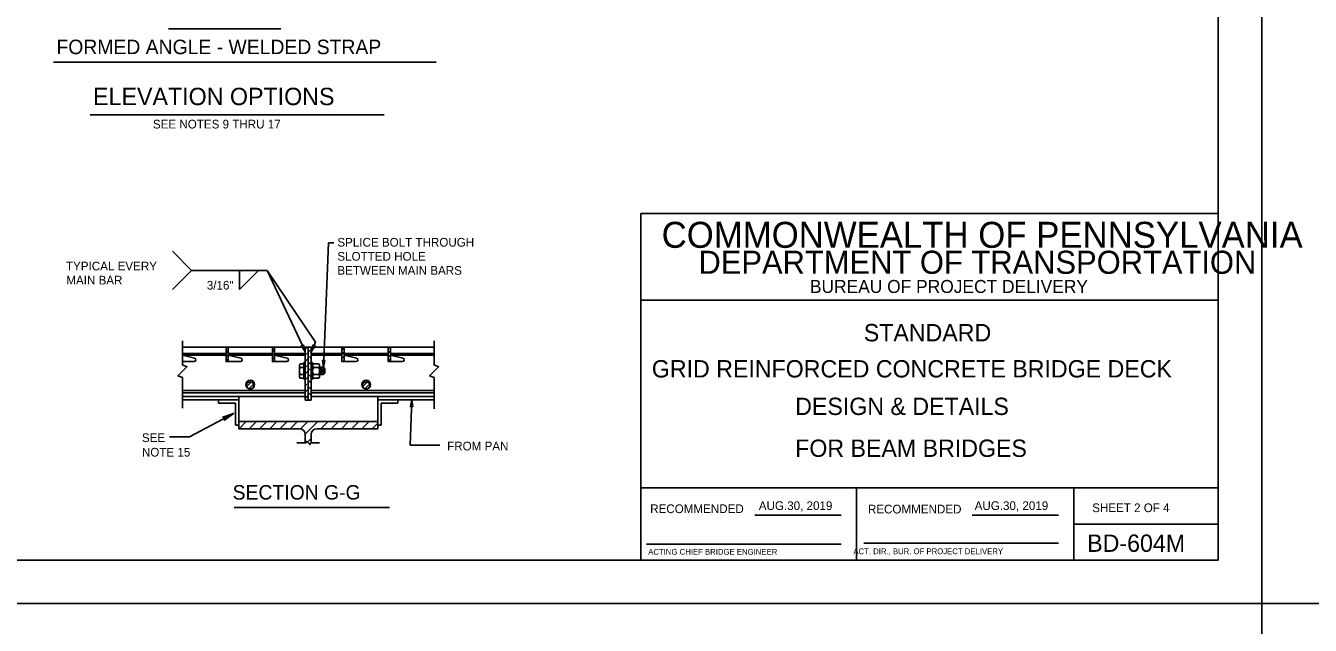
# Model space of a CAD drawing. Extents: x -24512 to -22484, y 4569 to 6351.
# Drawn here: x -23765.7 to -23322, y 5155.5 to 5362.6 of the extents above; entities that cross this region are included whole.
import ezdxf

# ---------------------------------------------------------------- set-up
doc = ezdxf.new("R2010")
doc.units = 0
for name, color, linetype in [('10', 7, 'Continuous'), ('2', 7, 'Continuous'), ('3', 7, 'Continuous'), ('4', 7, 'Continuous'), ('5', 7, 'Continuous'), ('9', 7, 'Continuous'), ('PLT-BNDY', 7, 'Continuous')]:
    doc.layers.add(name, color=color, linetype=linetype)

# ---------------------------------------------------------------- blocks, each defined once
blk = doc.blocks.new('SYM036')
at = {"layer": '3'}
for p, q in [((89.35625, 63.69525), (89.860375, 64.19925)), ((90.069125, 63.69525), (90.573125, 64.19925)), ((90.781875, 63.69525), (91.285875, 64.19925)), ((91.49475, 63.69525), (91.99875, 64.19925)), ((92.2075, 63.69525), (92.7115, 64.19925)), ((92.920375, 63.69525), (93.424375, 64.19925)), ((93.628875, 63.691), (94.137125, 64.19925)), ((93.972625, 63.321875), (94.85, 64.19925)), ((95.05875, 63.69525), (95.56275, 64.19925)), ((95.7715, 63.69525), (96.275625, 64.19925)), ((96.484375, 63.69525), (96.988375, 64.19925)), ((97.197125, 63.69525), (97.70125, 64.19925)), ((97.91, 63.69525), (98.414, 64.19925)), ((98.62275, 63.69525), (99.014, 64.0865)), ((94.121125, 62.757625), (94.377, 63.013375))]:
    blk.add_line(p, q, dxfattribs=at)
blk = doc.blocks.new('SYM037')
at = {"layer": '3'}
for p, q in [((73.363875, 24.148125), (73.16225, 24.34975)), ((73.363875, 23.7205), (73.16225, 23.922125)), ((73.363875, 23.29275), (73.16225, 23.494375)), ((73.363875, 22.865125), (73.16225, 23.06675)), ((73.363875, 22.437375), (73.16225, 22.639)), ((73.363875, 22.00975), (73.16225, 22.211375)), ((73.363875, 21.582), (73.16225, 21.783625)), ((73.363875, 21.154375), (73.16225, 21.356))]:
    blk.add_line(p, q, dxfattribs=at)
blk = doc.blocks.new('SYM038')
at = {"layer": '3'}
for p, q in [((63.193375, 24.416625), (63.299125, 24.522375)), ((63.193375, 24.1315), (63.3445, 24.282625)), ((63.193375, 23.846375), (63.3445, 23.9975)), ((63.193375, 23.56125), (63.3445, 23.712375))]:
    blk.add_line(p, q, dxfattribs=at)
blk = doc.blocks.new('SYM039')
at = {"layer": '3'}
for p, q in [((66.419125, 24.506), (66.4355, 24.522375)), ((66.419125, 24.220875), (66.570375, 24.372125)), ((66.419125, 23.93575), (66.570375, 24.087)), ((66.419125, 23.650625), (66.570375, 23.801875)), ((66.567875, 23.514375), (66.570375, 23.51675))]:
    blk.add_line(p, q, dxfattribs=at)
blk = doc.blocks.new('SYM040')
at = {"layer": '3'}
for p, q in [((69.644875, 24.310375), (69.796125, 24.4615)), ((69.644875, 24.02525), (69.796125, 24.176375)), ((69.644875, 23.740125), (69.796125, 23.89125)), ((69.70425, 23.514375), (69.796125, 23.60625))]:
    blk.add_line(p, q, dxfattribs=at)
blk = doc.blocks.new('SYM041')
at = {"layer": '3'}
for p, q in [((72.87075, 24.39975), (72.993375, 24.522375)), ((72.87075, 24.114625), (73.021875, 24.265875)), ((72.87075, 23.8295), (73.021875, 23.98075)), ((72.87075, 23.544375), (73.021875, 23.695625))]:
    blk.add_line(p, q, dxfattribs=at)
blk = doc.blocks.new('SYM042')
at = {"layer": '3'}
for p, q in [((68.006875, 24.383), (68.14625, 24.522375)), ((68.006875, 23.95525), (68.2085, 24.156875)), ((68.006875, 23.527625), (68.2085, 23.72925)), ((68.006875, 23.099875), (68.2085, 23.3015)), ((68.006875, 22.67225), (68.2085, 22.873875)), ((68.006875, 22.244625), (68.2085, 22.446125)), ((68.006875, 21.816875), (68.2085, 22.0185)), ((68.006875, 21.38925), (68.2085, 21.59075)), ((68.14025, 21.095), (68.2085, 21.163125))]:
    blk.add_line(p, q, dxfattribs=at)
blk = doc.blocks.new('SYM043')
at = {"layer": '3'}
for p, q in [((71.0975, 21.771125), (71.421875, 22.095625)), ((71.237875, 21.6265), (71.566625, 21.95525))]:
    blk.add_line(p, q, dxfattribs=at)

msp = doc.modelspace()

# ---------------------------------------------------------------- linework, layer by layer
at = {"layer": '10'}
for p, q in [((-23756.1, 5349.96), (-23623.89, 5349.96)), ((-23641.92, 5331.87), (-23743.42, 5331.87)), ((-23693.73, 5196.22), (-23640.02, 5196.22))]:
    msp.add_line(p, q, dxfattribs=at)
for points in [[(-23632.67, 5231.16), (-23632.5, 5231.24), (-23632.28, 5233.46), (-23632.67, 5231.16), (-23632.78, 5231.05), (-23632.28, 5233.46), (-23632.27, 5231.23), (-23632.1, 5231.15), (-23632.28, 5233.46), (-23632, 5231.02), (-23632.1, 5231.15)], [(-23697.38, 5227.38), (-23697.13, 5227.21), (-23693.9, 5228.7), (-23697.38, 5227.38), (-23697.62, 5227.43), (-23693.9, 5228.7), (-23696.95, 5226.88), (-23696.94, 5226.58), (-23693.9, 5228.7), (-23697.04, 5226.33), (-23696.94, 5226.58)]]:
    msp.add_lwpolyline(points, dxfattribs=at)
at = {"layer": '2'}
for p, q in [((-23353.75, 5740.63), (-23353.75, 5178.04)), ((-23353.75, 5297.74), (-23553.25, 5297.74)), ((-23553.25, 5297.74), (-23553.25, 5178.04)), ((-23353.75, 5267.82), (-23553.25, 5267.82)), ((-23353.75, 5202.98), (-23553.25, 5202.98)), ((-23478.75, 5178.04), (-23478.75, 5203.04)), ((-23403.63, 5202.98), (-23403.63, 5178.04)), ((-23513.79, 5193.54), (-23484.02, 5193.54)), ((-23438.79, 5193.54), (-23408.88, 5193.54)), ((-23403.63, 5190.51), (-23353.75, 5190.51)), ((-23551.25, 5183.54), (-23484.02, 5183.54)), ((-23476.13, 5183.92), (-23408.88, 5183.92)), ((-23353.75, 5178.04), (-24137.79, 5178.04)), ((-23553.25, 5178.04), (-23353.75, 5178.04))]:
    msp.add_line(p, q, dxfattribs=at)
at = {"layer": '4'}
for p, q in [((-23711.58, 5251.61), (-23696.48, 5251.61)), ((-23695.73, 5251.61), (-23680.48, 5251.61)), ((-23679.73, 5251.61), (-23669.11, 5251.61)), ((-23667.11, 5251.61), (-23656.48, 5251.61)), ((-23655.73, 5251.61), (-23640.48, 5251.61)), ((-23639.73, 5251.61), (-23624.64, 5251.61)), ((-23711.58, 5249.35), (-23696.48, 5249.35)), ((-23711.58, 5248.85), (-23696.48, 5248.85)), ((-23707.39, 5247.81), (-23711.58, 5248.82)), ((-23711.58, 5246.61), (-23707.51, 5246.61)), ((-23695.73, 5249.35), (-23680.48, 5249.35)), ((-23695.73, 5248.85), (-23680.48, 5248.85)), ((-23691.39, 5247.81), (-23695.73, 5248.85)), ((-23695.73, 5246.61), (-23691.52, 5246.61)), ((-23679.73, 5249.35), (-23669.11, 5249.35)), ((-23679.73, 5248.85), (-23669.11, 5248.85)), ((-23675.39, 5247.81), (-23679.73, 5248.85)), ((-23679.73, 5246.61), (-23675.52, 5246.61)), ((-23670.85, 5245.85), (-23671.17, 5245.59)), ((-23671.17, 5245.59), (-23671.17, 5241.19)), ((-23670.85, 5245.85), (-23669.61, 5245.85)), ((-23669.61, 5246.26), (-23669.11, 5246.26)), ((-23669.61, 5246.26), (-23669.61, 5240.53)), ((-23669.11, 5246.26), (-23669.11, 5240.53)), ((-23667.11, 5249.35), (-23656.48, 5249.35)), ((-23667.11, 5248.85), (-23656.48, 5248.85)), ((-23667.11, 5246.26), (-23667.11, 5240.53)), ((-23667.11, 5246.26), (-23666.61, 5246.26)), ((-23666.61, 5246.26), (-23666.61, 5240.53)), ((-23666.28, 5245.85), (-23666.61, 5245.59)), ((-23666.61, 5245.59), (-23666.61, 5241.19)), ((-23666.28, 5245.85), (-23664.49, 5245.85)), ((-23664.49, 5245.85), (-23664.17, 5245.59)), ((-23664.17, 5245.59), (-23664.17, 5241.19)), ((-23655.73, 5249.35), (-23640.48, 5249.35)), ((-23655.73, 5248.85), (-23640.48, 5248.85)), ((-23651.39, 5247.81), (-23655.73, 5248.85)), ((-23655.73, 5246.61), (-23651.52, 5246.61)), ((-23639.73, 5249.35), (-23624.64, 5249.35)), ((-23639.73, 5248.85), (-23624.64, 5248.85)), ((-23635.39, 5247.81), (-23639.73, 5248.85)), ((-23639.73, 5246.61), (-23635.52, 5246.61)), ((-23670.85, 5240.94), (-23671.17, 5241.19)), ((-23670.85, 5244.62), (-23669.61, 5244.62)), ((-23670.85, 5242.17), (-23669.61, 5242.17)), ((-23670.85, 5240.94), (-23669.61, 5240.94)), ((-23666.28, 5240.94), (-23666.61, 5241.19)), ((-23666.28, 5244.62), (-23664.49, 5244.62)), ((-23666.28, 5242.17), (-23664.49, 5242.17)), ((-23666.28, 5240.94), (-23664.49, 5240.94)), ((-23664.49, 5240.94), (-23664.17, 5241.19)), ((-23664.17, 5244.64), (-23662.86, 5244.64)), ((-23664.17, 5242.14), (-23662.86, 5242.14)), ((-23663.66, 5244.64), (-23663.66, 5242.14)), ((-23663.26, 5244.22), (-23663.26, 5242.56)), ((-23662.86, 5244.64), (-23662.36, 5244.14)), ((-23662.86, 5244.64), (-23662.86, 5242.14)), ((-23662.86, 5242.14), (-23662.36, 5242.64)), ((-23662.36, 5244.14), (-23662.36, 5242.64)), ((-23711.58, 5236.61), (-23669.11, 5236.61)), ((-23669.61, 5240.53), (-23669.11, 5240.53)), ((-23667.11, 5240.53), (-23666.61, 5240.53)), ((-23667.11, 5236.61), (-23624.64, 5236.61)), ((-23711.58, 5235.86), (-23669.11, 5235.86)), ((-23711.58, 5234.61), (-23669.11, 5234.61)), ((-23711.58, 5233.46), (-23692.11, 5233.46)), ((-23699.05, 5232.3), (-23699.05, 5233.46)), ((-23699.05, 5232.3), (-23693.26, 5232.3)), ((-23693.26, 5224.68), (-23693.26, 5232.3)), ((-23692.11, 5234.61), (-23692.11, 5224.68)), ((-23667.11, 5235.86), (-23624.64, 5235.86)), ((-23667.11, 5234.61), (-23624.64, 5234.61)), ((-23644.11, 5234.61), (-23644.11, 5224.68)), ((-23644.11, 5233.46), (-23624.64, 5233.46)), ((-23642.95, 5224.68), (-23642.95, 5232.3)), ((-23642.95, 5232.3), (-23637.16, 5232.3)), ((-23637.16, 5232.3), (-23637.16, 5233.46)), ((-23692.11, 5224.68), (-23693.26, 5224.68)), ((-23692.11, 5223.43), (-23692.11, 5225.93)), ((-23692.11, 5225.93), (-23644.11, 5225.93)), ((-23671.11, 5223.43), (-23692.11, 5223.43)), ((-23644.11, 5223.43), (-23665.11, 5223.43)), ((-23644.11, 5225.93), (-23644.11, 5223.43)), ((-23644.11, 5224.68), (-23642.95, 5224.68)), ((-23672.05, 5218.51), (-23669.11, 5218.51)), ((-23669.11, 5218.51), (-23669.11, 5221.43)), ((-23667.11, 5221.43), (-23667.11, 5218.51)), ((-23667.11, 5218.51), (-23664.17, 5218.51))]:
    msp.add_line(p, q, dxfattribs=at)
for points in [[(-23711.58, 5230.54), (-23711.58, 5241.09), (-23713.13, 5241.74), (-23710.03, 5244.84), (-23711.58, 5245.48), (-23711.58, 5253.8)], [(-23624.64, 5230.35), (-23624.64, 5241.09), (-23626.19, 5241.74), (-23623.09, 5244.84), (-23624.64, 5245.48), (-23624.64, 5253.8)], [(-23669.11, 5218.51), (-23668.93, 5218.51), (-23668.69, 5219.09), (-23667.53, 5217.93), (-23667.28, 5218.51), (-23667.11, 5218.51)]]:
    msp.add_lwpolyline(points, dxfattribs=at)
for points in [[(-23695.73, 5251.61), (-23695.73, 5246.61), (-23696.48, 5246.61), (-23696.48, 5251.61)], [(-23679.73, 5251.61), (-23679.73, 5246.61), (-23680.48, 5246.61), (-23680.48, 5251.61)], [(-23669.11, 5233.34), (-23668.11, 5233.34), (-23668.11, 5251.61), (-23669.11, 5251.61)], [(-23668.11, 5233.34), (-23667.11, 5233.34), (-23667.11, 5251.61), (-23668.11, 5251.61)], [(-23655.73, 5251.61), (-23655.73, 5246.61), (-23656.48, 5246.61), (-23656.48, 5251.61)], [(-23639.73, 5251.61), (-23639.73, 5246.61), (-23640.48, 5246.61), (-23640.48, 5251.61)]]:
    msp.add_lwpolyline(points, close=True, dxfattribs=at)
for centre, radius in [((-23688.11, 5238.65), 1.5), ((-23688.11, 5238.4), 1.25), ((-23648.11, 5238.65), 1.5), ((-23648.11, 5238.4), 1.25)]:
    msp.add_circle(centre, radius, dxfattribs=at)
for centre, radius, start, end in [((-23707.53, 5247.22), 0.61, 271.249, 76.5605), ((-23691.53, 5247.22), 0.61, 271.249, 76.5605), ((-23675.53, 5247.22), 0.61, 271.249, 76.5605), ((-23670.43, 5245.23), 0.743, 124.3959, 235.6041), ((-23665.86, 5245.23), 0.743, 124.3959, 235.6041), ((-23664.91, 5245.23), 0.743, 304.3959, 55.6041), ((-23651.53, 5247.22), 0.61, 271.249, 76.5605), ((-23635.53, 5247.22), 0.61, 271.249, 76.5605), ((-23668.68, 5243.39), 2.49, 150.4609, 209.5391), ((-23670.43, 5241.55), 0.743, 124.3959, 235.6041), ((-23664.12, 5243.39), 2.49, 150.4609, 209.5391), ((-23665.86, 5241.55), 0.743, 124.3959, 235.6041), ((-23666.66, 5243.39), 2.49, 330.4609, 29.5391), ((-23664.91, 5241.55), 0.743, 304.3959, 55.6041), ((-23671.11, 5221.43), 2, 0, 90), ((-23665.11, 5221.43), 2, 90, 180)]:
    msp.add_arc(centre, radius, start, end, dxfattribs=at)
at = {"layer": '5'}
for p, q in [((-23668.45, 5234.61), (-23669.11, 5233.95)), ((-23668.11, 5233.78), (-23667.67, 5233.34))]:
    msp.add_line(p, q, dxfattribs=at)
at = {"layer": '9'}
for p, q in [((-23677.6, 5361.48), (-23716.38, 5361.48)), ((-23662.76, 5247.04), (-23661.07, 5287.59)), ((-23659.3, 5287.59), (-23661.07, 5287.59)), ((-23715.04, 5284.7), (-23708.42, 5278.08)), ((-23715.04, 5271.46), (-23708.42, 5278.08)), ((-23708.42, 5278.08), (-23682.24, 5278.08)), ((-23691.9, 5278.08), (-23691.9, 5271.46)), ((-23691.9, 5271.46), (-23685.28, 5278.08)), ((-23670.13, 5252.21), (-23682.24, 5278.08)), ((-23682.24, 5278.08), (-23665.58, 5253.3)), ((-23666.09, 5252.21), (-23665.58, 5253.3)), ((-23632.94, 5217.71), (-23632.28, 5233.46)), ((-23709.14, 5220.6), (-23693.9, 5228.7)), ((-23715.99, 5220.6), (-23709.14, 5220.6)), ((-23632.94, 5217.71), (-23622.62, 5217.71))]:
    msp.add_line(p, q, dxfattribs=at)
for points in [[(-23669.76, 5252.38), (-23670.49, 5252.04), (-23669.11, 5250.04)], [(-23666.45, 5252.38), (-23665.73, 5252.04), (-23667.11, 5250.04)], [(-23662.36, 5247.02), (-23663.16, 5247.06), (-23662.86, 5244.64)]]:
    msp.add_lwpolyline(points, close=True, dxfattribs=at)
at = {"layer": 'PLT-BNDY'}
for points in [[(-24179.75, 5757.04), (-23338.75, 5757.04), (-23338.75, 5163.04), (-24179.75, 5163.04)], [(-23338.75, 5757.04), (-22497.75, 5757.04), (-22497.75, 5163.04), (-23338.75, 5163.04)], [(-24179.75, 5163.04), (-23338.75, 5163.04), (-23338.75, 4569.04), (-24179.75, 4569.04)]]:
    msp.add_lwpolyline(points, close=True, dxfattribs=at)

# ---------------------------------------------------------------- block references
at = {"layer": '3'}
for name, p, xscale, yscale in [('SYM038', (-24009.91, 5129.98), 4.95980318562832, 4.95980318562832), ('SYM039', (-24009.91, 5129.98), 4.95980318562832, 4.95980318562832), ('SYM042', (-24006.41, 5129.98), 4.95980318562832, 4.95980318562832), ('SYM037', (-24030.98, 5129.98), 4.95980318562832, 4.95980318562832), ('SYM040', (-24001.91, 5129.98), 4.95980318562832, 4.95980318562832), ('SYM041', (-24001.91, 5129.98), 4.95980318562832, 4.95980318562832), ('SYM043', (-24041.91, 5129.98), 4.95980318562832, 4.95980318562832), ('SYM043', (-24001.91, 5129.98), 4.95980318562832, 4.95980318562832), ('SYM036', (-24135.2, 4907.51), 4.959843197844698, 4.959843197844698)]:
    msp.add_blockref(name, p, dxfattribs=dict(at, xscale=xscale, yscale=yscale))

# ---------------------------------------------------------------- texts
at = {"layer": '10'}
msp.add_text('ELEVATION OPTIONS', height=6.0008, dxfattribs=at).set_placement((-23742.42, 5335.17))
at = {"layer": '2'}
for s, height, p in [('COMMONWEALTH OF PENNSYLVANIA', 8.9775, (-23546.02, 5285.9)), ('DEPARTMENT OF TRANSPORTATION', 7.9802, (-23533.3, 5276.92)), ('BUREAU OF PROJECT DELIVERY', 4.4888, (-23494.81, 5270.31)), ('STANDARD', 5.985, (-23476.2, 5253.6)), ('GRID REINFORCED CONCRETE BRIDGE DECK', 5.9856, (-23549.41, 5241.13)), ('DESIGN & DETAILS', 5.985, (-23499.89, 5228.17)), ('FOR BEAM BRIDGES', 5.985, (-23499.89, 5213.7)), ('AUG.30, 2019', 3, (-23512.46, 5195.36)), ('AUG.30, 2019', 3, (-23437.91, 5195.36)), ('SHEET 2 OF 4', 2.9925, (-23397.27, 5194.63)), ('BD-604M', 5.985, (-23399.02, 5180.91)), ('ACTING CHIEF BRIDGE ENGINEER', 2.0002, (-23550.66, 5179.92)), ('   ACT. DIR., BUR. OF PROJECT DELIVERY', 2.0002, (-23482.03, 5180.1))]:
    msp.add_text(s, height=height, dxfattribs=at).set_placement(p)
for p in [(-23549.98, 5194.29), (-23474.77, 5194.17)]:
    msp.add_text('RECOMMENDED', height=3, rotation=360, dxfattribs=at).set_placement(p)
at = {"layer": '9'}
for s, height, p in [('FORMED ANGLE - WELDED STRAP', 5, (-23755.08, 5352.78)), ('SEE NOTES 9 THRU 17', 2.9999, (-23721.76, 5327.12)), ('SPLICE BOLT THROUGH', 2.9999, (-23658.04, 5286.32)), ('TYPICAL EVERY', 2.9999, (-23751.79, 5278.1)), ('SLOTTED HOLE', 2.9999, (-23658.04, 5281.46)), ('MAIN BAR', 3, (-23751.67, 5273.24)), ('BETWEEN MAIN BARS', 2.9999, (-23658.04, 5276.6)), ('3/16"', 3, (-23703.14, 5271.48)), ('SEE', 3, (-23725.55, 5218.81)), ('FROM PAN', 3, (-23620.12, 5215.95)), ('NOTE 15', 3, (-23725.55, 5213.81)), ('SECTION G-G', 5, (-23694.22, 5198.96))]:
    msp.add_text(s, height=height, dxfattribs=at).set_placement(p)

doc.saveas('drawing.dxf')
